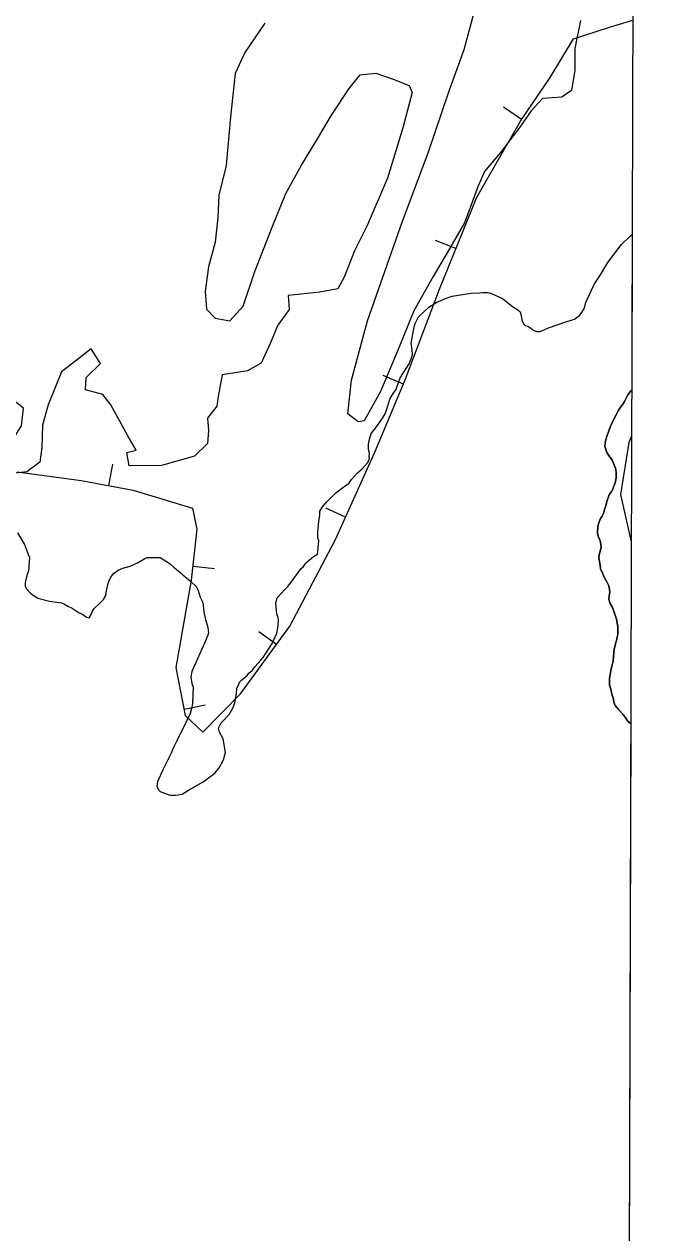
# Model space of a CAD drawing. Extents: x 3146026 to 3183936, y 897894 to 923344.
# Drawn here: x 3180911 to 3181637, y 910052 to 911438 of the extents above; entities that cross this region are included whole.
import ezdxf

# ---------------------------------------------------------------- set-up
doc = ezdxf.new("R2010")
doc.units = 0
for name, color, linetype in [('V-BORW-LINE', 7, 'Continuous'), ('V-GRID-FRAM', 7, 'Continuous'), ('V-SITE-VEGE', 7, 'Continuous'), ('V-TOPO-SHOR', 7, 'Continuous')]:
    doc.layers.add(name, color=color, linetype=linetype)

msp = doc.modelspace()

# ---------------------------------------------------------------- linework, layer by layer
at = {"layer": 'V-BORW-LINE'}
for p, q in [((3181481.8, 911328.7), (3181461.1, 911342.7)), ((3181406.3, 911180.6), (3181383.1, 911190)), ((3181346.1, 911025.3), (3181323, 911035)), ((3181008, 910908.7), (3181012.7, 910933.3)), ((3181279.8, 910872.4), (3181257, 910882.7)), ((3181606.4, 910849.8), (3181607.6, 910850.1)), ((3181104.5, 910816.3), (3181129.3, 910813.7)), ((3181200.3, 910726.4), (3181180.1, 910741.2)), ((3181094.4, 910652.3), (3181118.9, 910657.2))]:
    msp.add_line(p, q, dxfattribs=at)
for points in [[(3181541.3, 911421.2), (3181582.6, 911434.5)], [(3181582.6, 911434.5), (3181609.3, 911442.5)], [(3181514.4, 911376.8), (3181541.3, 911421.2)], [(3181480.6, 911326.9), (3181514.4, 911376.8)], [(3181430.2, 911239.6), (3181480.6, 911326.9)], [(3181387.5, 911134.1), (3181430.2, 911239.6)], [(3181348.1, 911030.2), (3181387.5, 911134.1)], [(3181313.2, 910947), (3181348.1, 911030.2)], [(3181604.7, 910958.3), (3181595.4, 910898.7)], [(3181608, 910965.5), (3181604.7, 910958.3)], [(3181268.3, 910846.8), (3181313.2, 910947)], [(3180903, 910924.7), (3180976.2, 910914.8)], [(3180976.2, 910914.8), (3181035.9, 910903.4)], [(3181035.9, 910903.4), (3181103.9, 910882.7)], [(3181595.4, 910898.7), (3181607.6, 910844.4)], [(3181103.9, 910882.7), (3181109, 910858.9)], [(3181109, 910858.9), (3181102.7, 910800.2)], [(3181215.7, 910747.4), (3181268.3, 910846.8)], [(3181102.7, 910800.2), (3181084.9, 910700.2)], [(3181159, 910670), (3181215.7, 910747.4)], [(3181084.9, 910700.2), (3181095.8, 910645.2)], [(3181115.8, 910626), (3181159, 910670)], [(3181095.8, 910645.2), (3181115.8, 910626)]]:
    msp.add_lwpolyline(points, dxfattribs=at)
at = {"layer": 'V-GRID-FRAM'}
msp.add_lwpolyline([(3150311.9, 921563.1), (3181637, 921462.9), (3181586.7, 903274.3), (3150245.8, 903374.5), (3150311.9, 921563.1)], dxfattribs=at)
at = {"layer": 'V-SITE-VEGE'}
for p, q in [((3181596.6, 911185.3), (3181605.8, 911194.6)), ((3181605.8, 911194.6), (3181608.6, 911196.7)), ((3181608.6, 911196.7), (3181608.1, 911018.5)), ((3181580.9, 911164.6), (3181596.6, 911185.3)), ((3181572.2, 911150.7), (3181578.3, 911161)), ((3181578.3, 911161), (3181580.9, 911164.6)), ((3181561.6, 911132.1), (3181565.6, 911140.4)), ((3181565.6, 911140.4), (3181572.2, 911150.7)), ((3181384.6, 911119.1), (3181396.3, 911124.3)), ((3181396.3, 911124.3), (3181402, 911125.9)), ((3181402, 911125.9), (3181424, 911129.6)), ((3181424, 911129.6), (3181433.8, 911129.7)), ((3181433.8, 911129.7), (3181436.8, 911130.2)), ((3181436.8, 911130.2), (3181443, 911130.3)), ((3181443, 911130.3), (3181447.1, 911129.3)), ((3181447.1, 911129.3), (3181460, 911123.2)), ((3181555.5, 911118.7), (3181561.6, 911132.1)), ((3181363.6, 911102.5), (3181375.3, 911113.4)), ((3181375.3, 911113.4), (3181384.6, 911119.1)), ((3181460, 911123.2), (3181469.3, 911115.6)), ((3181469.3, 911115.6), (3181471.3, 911114.1)), ((3181471.3, 911114.1), (3181477.5, 911110.5)), ((3181477.5, 911110.5), (3181480.1, 911108)), ((3181551, 911107.4), (3181553.5, 911112.1)), ((3181553.5, 911112.1), (3181555.5, 911118.7)), ((3181359.6, 911094.8), (3181363.6, 911102.5)), ((3181480.1, 911108), (3181481.7, 911102.3)), ((3181481.7, 911102.3), (3181482.2, 911098.2)), ((3181482.2, 911098.2), (3181484.3, 911094.1)), ((3181512.6, 911089.7), (3181533.6, 911097)), ((3181533.6, 911097), (3181542.3, 911099.7)), ((3181542.3, 911099.7), (3181548.4, 911103.8)), ((3181548.4, 911103.8), (3181551, 911107.4)), ((3181357.1, 911082.4), (3181358.1, 911089.1)), ((3181358.1, 911089.1), (3181359.6, 911094.8)), ((3181484.3, 911094.1), (3181486.4, 911092.6)), ((3181486.4, 911092.6), (3181489, 911091.6)), ((3181489, 911091.6), (3181493.6, 911088.5)), ((3181493.6, 911088.5), (3181495.2, 911087)), ((3181495.2, 911087), (3181499.3, 911085.5)), ((3181499.3, 911085.5), (3181502.9, 911085.5)), ((3181502.9, 911085.5), (3181505.9, 911086.6)), ((3181505.9, 911086.6), (3181512.6, 911089.7)), ((3181355.1, 911071.6), (3181356.1, 911078.3)), ((3181356.2, 911065), (3181355.1, 911071.6)), ((3181356.1, 911078.3), (3181357.1, 911082.4)), ((3181355.2, 911054.2), (3181356.7, 911058.8)), ((3181356.7, 911058.8), (3181356.2, 911065)), ((3181342.5, 911032.5), (3181352.7, 911048.5)), ((3181352.7, 911048.5), (3181355.2, 911054.2)), ((3181338.5, 911021.7), (3181342.5, 911032.5)), ((3181330.4, 911007.8), (3181334.5, 911014.5)), ((3181334.5, 911014.5), (3181338, 911019.7)), ((3181338, 911019.7), (3181338.5, 911021.7)), ((3181605.1, 911014.9), (3181603.4, 911012.3)), ((3181607.2, 911017.6), (3181605.1, 911014.9)), ((3181608.1, 911018.5), (3181607.2, 911017.6)), ((3181326.9, 910996.5), (3181330.4, 911007.8)), ((3181597.8, 911002), (3181594.5, 910997.6)), ((3181600, 911005.2), (3181597.8, 911002)), ((3181601.7, 911009.1), (3181600, 911005.2)), ((3181603.4, 911012.3), (3181601.7, 911009.1)), ((3181317.8, 910980), (3181322.3, 910986.2)), ((3181322.3, 910986.2), (3181324.9, 910990.3)), ((3181324.9, 910990.3), (3181326.4, 910994.4)), ((3181326.4, 910994.4), (3181326.9, 910996.5)), ((3181590.4, 910989.8), (3181586.5, 910982.7)), ((3181592.5, 910994.4), (3181590.4, 910989.8)), ((3181594.5, 910997.6), (3181592.5, 910994.4)), ((3181309.1, 910968.6), (3181314.2, 910974.8)), ((3181314.2, 910974.8), (3181317.8, 910980)), ((3181583.4, 910975.9), (3181579.8, 910966.3)), ((3181586.5, 910982.7), (3181583.4, 910975.9)), ((3181306.1, 910956.3), (3181307.1, 910962)), ((3181307.1, 910962), (3181309.1, 910968.6)), ((3181578.2, 910960), (3181577.3, 910953.9)), ((3181579.8, 910966.3), (3181578.2, 910960)), ((3181306.2, 910950.1), (3181306.1, 910956.3)), ((3181307.2, 910946), (3181306.2, 910950.1)), ((3181306.7, 910941.9), (3181307.2, 910946)), ((3181577.3, 910953.9), (3181579.5, 910946.6)), ((3181579.5, 910946.6), (3181582, 910943.2)), ((3181298.6, 910928), (3181305.2, 910935.3)), ((3181305.2, 910935.3), (3181307.3, 910939.9)), ((3181307.3, 910939.9), (3181306.7, 910941.9)), ((3181582, 910943.2), (3181585.9, 910937.2)), ((3181585.9, 910937.2), (3181590.1, 910927.7)), ((3181286.4, 910915.6), (3181293.5, 910923.4)), ((3181293.5, 910923.4), (3181298.6, 910928)), ((3181590.4, 910918.2), (3181589.7, 910912.9)), ((3181590.1, 910927.7), (3181590.4, 910922.9)), ((3181590.4, 910922.9), (3181590.4, 910918.2)), ((3181268.5, 910900.6), (3181275.2, 910905.3)), ((3181275.2, 910905.3), (3181280.3, 910909.4)), ((3181280.3, 910909.4), (3181283.8, 910911.5)), ((3181283.8, 910912), (3181286.4, 910915.6)), ((3181283.8, 910911.5), (3181283.8, 910912)), ((3181586.1, 910903.8), (3181584.7, 910901.2)), ((3181589.7, 910912.9), (3181586.1, 910903.8)), ((3181253.2, 910884.6), (3181258.3, 910890.3)), ((3181258.3, 910890.3), (3181268.5, 910900.6)), ((3181579.4, 910890.4), (3181578.5, 910885.5)), ((3181582.3, 910898), (3181579.4, 910890.4)), ((3181584.7, 910901.2), (3181582.3, 910898)), ((3181250.2, 910879.4), (3181253.2, 910884.6)), ((3181250.2, 910874.3), (3181250.2, 910879.4)), ((3181576.1, 910878.2), (3181574.2, 910873.8)), ((3181577.3, 910882.4), (3181576.1, 910878.2)), ((3181578.5, 910885.5), (3181577.3, 910882.4)), ((3181247.8, 910855.3), (3181249.2, 910868.1)), ((3181249.2, 910868.1), (3181250.2, 910874.3)), ((3181569.1, 910862.1), (3181569, 910854.3)), ((3181570.3, 910866), (3181569.1, 910862.1)), ((3181572.2, 910870.9), (3181570.3, 910866)), ((3181574.2, 910873.8), (3181572.2, 910870.9)), ((3180903.3, 910854.4), (3180911.1, 910841.1)), ((3181247.8, 910848.6), (3181247.8, 910855.3)), ((3181248.9, 910845.5), (3181247.8, 910848.6)), ((3181569, 910854.3), (3181569.7, 910850.9)), ((3181569.7, 910850.9), (3181572.2, 910844.4)), ((3180911.1, 910841.1), (3180913.7, 910835)), ((3180913.7, 910835), (3180914.8, 910831.9)), ((3181247.9, 910832.7), (3181248.4, 910837.3)), ((3181248.4, 910837.3), (3181248.9, 910845.5)), ((3181573, 910837.6), (3181570.8, 910829.3)), ((3181572.2, 910844.4), (3181573, 910837.6)), ((3180914.8, 910831.9), (3180915.3, 910829.8)), ((3180915.3, 910829.8), (3180916.9, 910826.3)), ((3180916.9, 910826.3), (3180915.9, 910810.8)), ((3181032.4, 910816.3), (3181041.7, 910820.5)), ((3181041.7, 910820.5), (3181049.3, 910825.1)), ((3181049.3, 910825.1), (3181051.9, 910826.2)), ((3181051.9, 910826.2), (3181066.8, 910826.3)), ((3181066.8, 910826.3), (3181078.6, 910819.2)), ((3181231.6, 910816.1), (3181234.2, 910819.8)), ((3181234.2, 910819.8), (3181235.7, 910821.3)), ((3181235.7, 910821.3), (3181242.9, 910827.5)), ((3181242.9, 910827.5), (3181247.5, 910830.1)), ((3181247.5, 910830.1), (3181247.9, 910832.7)), ((3181570.8, 910829.3), (3181570.4, 910825.9)), ((3181570.4, 910825.9), (3181571.9, 910817.4)), ((3180914.4, 910807.2), (3180911.9, 910797.5)), ((3180915.9, 910810.8), (3180914.4, 910807.2)), ((3181010.5, 910803.8), (3181013.5, 910807.9)), ((3181013.5, 910807.9), (3181018.6, 910811.6)), ((3181018.6, 910811.6), (3181024.2, 910814.2)), ((3181024.2, 910814.2), (3181032.4, 910816.3)), ((3181078.6, 910819.2), (3181082.8, 910815.1)), ((3181082.8, 910815.1), (3181087.9, 910810.5)), ((3181087.9, 910810.5), (3181091.5, 910808)), ((3181091.5, 910808), (3181093.1, 910806.4)), ((3181093.1, 910806.4), (3181101.9, 910799.3)), ((3181220.4, 910802.2), (3181228.6, 910813.6)), ((3181228.6, 910813.6), (3181231.6, 910816.1)), ((3181571.9, 910817.4), (3181572.4, 910813.2)), ((3181572.4, 910813.2), (3181574.9, 910807.4)), ((3181574.9, 910807.4), (3181576.6, 910803.8)), ((3180911.9, 910797.5), (3180912, 910793.9)), ((3180912, 910793.9), (3180913, 910790.8)), ((3181005.4, 910787.9), (3181007.4, 910796.6)), ((3181007.4, 910796.6), (3181008.4, 910799.7)), ((3181008.4, 910799.7), (3181010.5, 910803.8)), ((3181101.9, 910799.3), (3181108.1, 910793.2)), ((3181108.1, 910793.2), (3181110.7, 910788.6)), ((3181209.2, 910788.8), (3181213.8, 910793.4)), ((3181213.8, 910793.4), (3181220.4, 910802.2)), ((3181576.6, 910803.8), (3181580.1, 910797.7)), ((3181580.1, 910797.7), (3181582, 910793.6)), ((3181582, 910793.6), (3181582.8, 910789.9)), ((3180913, 910790.8), (3180918.7, 910784.7)), ((3180918.7, 910784.7), (3180926.4, 910779.6)), ((3180926.4, 910779.6), (3180939.8, 910776.1)), ((3180997.8, 910773.9), (3181001.9, 910778.1)), ((3181001.9, 910778.1), (3181004.4, 910782.7)), ((3181004.4, 910782.7), (3181005.4, 910787.9)), ((3181110.7, 910788.6), (3181112.8, 910780.9)), ((3181112.8, 910780.9), (3181115.9, 910774.8)), ((3181199.6, 910774.3), (3181201.1, 910780)), ((3181201.1, 910780), (3181206.2, 910785.2)), ((3181206.2, 910785.2), (3181209.2, 910788.8)), ((3181582.4, 910782.4), (3181581.9, 910778.5)), ((3181581.9, 910778.5), (3181583.6, 910773.6)), ((3181583.1, 910786), (3181582.4, 910782.4)), ((3181582.8, 910789.9), (3181583.1, 910786)), ((3180939.8, 910776.1), (3180948.5, 910775.1)), ((3180948.5, 910775.1), (3180953.7, 910774.1)), ((3180953.7, 910774.1), (3180957.3, 910772.6)), ((3180957.3, 910772.6), (3180960.9, 910770.6)), ((3180960.9, 910770.6), (3180966, 910768.1)), ((3180966, 910768.1), (3180973.8, 910763)), ((3180987.7, 910761), (3180989.2, 910764.6)), ((3180989.2, 910764.6), (3180991.2, 910767.7)), ((3180991.2, 910767.7), (3180997.8, 910773.9)), ((3181115.9, 910774.8), (3181117, 910764)), ((3181117, 910764), (3181118.6, 910756.8)), ((3181200.7, 910761.5), (3181199.6, 910774.3)), ((3181583.6, 910773.6), (3181585.9, 910768.8)), ((3181585.9, 910768.8), (3181588.3, 910762.5)), ((3180973.8, 910763), (3180976.9, 910761.5)), ((3180976.9, 910761.5), (3180982.5, 910757.9)), ((3180982.5, 910757.9), (3180985.6, 910756.9)), ((3180985.6, 910756.9), (3180987.7, 910761)), ((3181118.6, 910756.8), (3181121.8, 910746.1)), ((3181202.3, 910757.4), (3181200.7, 910761.5)), ((3181201.8, 910745.1), (3181202.8, 910753.8)), ((3181202.8, 910753.8), (3181202.3, 910757.4)), ((3181588.3, 910762.5), (3181590.8, 910755.7)), ((3181590.8, 910755.7), (3181591.6, 910751.5)), ((3181591.6, 910751.5), (3181592.1, 910746.2)), ((3181121.8, 910737.3), (3181117.8, 910728.1)), ((3181121.8, 910746.1), (3181122.3, 910739.9)), ((3181122.3, 910739.9), (3181121.8, 910737.3)), ((3181195.3, 910727.6), (3181200.9, 910739.4)), ((3181200.9, 910739.4), (3181201.8, 910745.1)), ((3181592.2, 910738.2), (3181590.7, 910731.1)), ((3181592.1, 910746.2), (3181592.2, 910738.2)), ((3181117.8, 910728.1), (3181103.1, 910695.6)), ((3181185.1, 910711.6), (3181195.3, 910727.6)), ((3181589.6, 910727.2), (3181588.1, 910720.9)), ((3181590.7, 910731.1), (3181589.6, 910727.2)), ((3181176, 910701.3), (3181182.6, 910708.5)), ((3181182.6, 910708.5), (3181185.1, 910711.6)), ((3181587.7, 910717.2), (3181587, 910707.5)), ((3181588.1, 910720.9), (3181587.7, 910717.2)), ((3181103.1, 910695.6), (3181102.1, 910689.5)), ((3181168.8, 910693.5), (3181172.9, 910697.1)), ((3181172.9, 910697.1), (3181176, 910701.3)), ((3181584.6, 910698.4), (3181582.8, 910688)), ((3181586.1, 910704.3), (3181584.6, 910698.4)), ((3181587, 910707.5), (3181586.1, 910704.3)), ((3181102.1, 910689.5), (3181103.2, 910681.8)), ((3181103.2, 910681.8), (3181104.8, 910677.7)), ((3181155.1, 910676), (3181157.1, 910681.1)), ((3181157.1, 910681.1), (3181158.1, 910683.2)), ((3181158.1, 910683.2), (3181160.7, 910685.8)), ((3181160.7, 910685.8), (3181166.8, 910690.9)), ((3181166.8, 910690.9), (3181168.8, 910693.5)), ((3181582.8, 910688), (3181582.6, 910684.6)), ((3181582.6, 910684.6), (3181582.8, 910680.2)), ((3181104.8, 910677.7), (3181103.9, 910658.7)), ((3181153.1, 910661.1), (3181154.6, 910670.8)), ((3181154.6, 910670.8), (3181155.1, 910676)), ((3181582.8, 910680.2), (3181584.6, 910673.6)), ((3181584.6, 910673.6), (3181585.3, 910669.5)), ((3181585.3, 910669.5), (3181587.1, 910663.7)), ((3181103.4, 910654.6), (3181101.4, 910647.3)), ((3181103.9, 910658.7), (3181103.4, 910654.6)), ((3181146.1, 910646.1), (3181150.6, 910654.4)), ((3181150.6, 910654.4), (3181153.1, 910661.1)), ((3181587.1, 910663.7), (3181587.8, 910660.5)), ((3181587.8, 910660.5), (3181589.3, 910656.6)), ((3181589.3, 910656.6), (3181592.8, 910652)), ((3181101.4, 910647.3), (3181093.8, 910631.4)), ((3181136.9, 910636.8), (3181146.1, 910646.1)), ((3181592.8, 910652), (3181598.2, 910646.2)), ((3181598.2, 910646.2), (3181601.4, 910642.1)), ((3181601.4, 910642.1), (3181603.3, 910639)), ((3181093.8, 910631.4), (3181089.2, 910622.6)), ((3181133.9, 910630.6), (3181136.9, 910636.8)), ((3181134.9, 910626), (3181133.9, 910630.6)), ((3181139.1, 910618.4), (3181134.9, 910626)), ((3181603.3, 910639), (3181606.5, 910636.3)), ((3181607.1, 910636.1), (3181603.6, 909387.1)), ((3181606.5, 910636.3), (3181607.1, 910636.1)), ((3181086.2, 910615.9), (3181082.2, 910608.2)), ((3181089.2, 910622.6), (3181086.2, 910615.9)), ((3181141.8, 910602.5), (3181139.1, 910618.4)), ((3181079.1, 910601), (3181070.5, 910583.5)), ((3181082.2, 910608.2), (3181079.1, 910601)), ((3181139.8, 910594.2), (3181141.3, 910599.9)), ((3181141.3, 910599.9), (3181141.8, 910602.5)), ((3181129.6, 910578.8), (3181134.7, 910584.9)), ((3181134.7, 910584.9), (3181139.8, 910594.2)), ((3181070.5, 910583.5), (3181064, 910569.1)), ((3181116.3, 910568.9), (3181129.6, 910578.8)), ((3181064, 910569.1), (3181063, 910563.9)), ((3181063, 910563.9), (3181065, 910559.8)), ((3181065, 910559.8), (3181067.1, 910557.8)), ((3181067.1, 910557.8), (3181077.9, 910553.7)), ((3181092.3, 910554.9), (3181099.4, 910559.5)), ((3181099.4, 910559.5), (3181116.3, 910568.9)), ((3181077.9, 910553.7), (3181084.6, 910553.8)), ((3181084.6, 910553.8), (3181090.2, 910554.3)), ((3181090.2, 910554.3), (3181092.3, 910554.9))]:
    msp.add_line(p, q, dxfattribs=at)
at = {"layer": 'V-TOPO-SHOR'}
for points in [[(3181301, 910983.2), (3181294.3, 910982), (3181282.5, 910991.1), (3181286.7, 911029.8), (3181305, 911097.7), (3181345.2, 911212.1), (3181374.5, 911290.3), (3181398.1, 911360.4), (3181416, 911408.9), (3181426.5, 911448.7)], [(3181187, 911439.2), (3181164.3, 911405.5), (3181153, 911381.3), (3181147.6, 911331.6), (3181142.7, 911275.9), (3181134.3, 911241.8), (3181133.1, 911216.2)], [(3181549.3, 911442.4), (3181543, 911410.1), (3181542.9, 911385.3), (3181539, 911361.8), (3181527.8, 911354.3), (3181505.9, 911352.8), (3181492.8, 911338.5), (3181479.9, 911320), (3181457.4, 911290.9), (3181439.2, 911269), (3181431.7, 911251.4), (3181416.2, 911210.2), (3181397.9, 911178.5), (3181380.2, 911148.7), (3181358.2, 911109.4), (3181340.2, 911064.8), (3181319.8, 911016.8), (3181301, 910983.2)], [(3181133.1, 911216.2), (3181130.2, 911187.9), (3181122.6, 911159.9), (3181118.6, 911131.7), (3181120.2, 911111.2), (3181130.1, 911100.8), (3181147, 911097.8), (3181162.3, 911114.5), (3181175.5, 911154.3), (3181195.4, 911205.1), (3181211.3, 911243.8), (3181229.3, 911276.2), (3181247.6, 911306.7), (3181263.6, 911333.7), (3181283.7, 911364.3), (3181296.3, 911380), (3181314.3, 911382), (3181334.2, 911375.1), (3181352.6, 911367.6), (3181356.1, 911359.7), (3181345.5, 911319.3)], [(3181345.5, 911319.3), (3181327.8, 911261.5), (3181304.7, 911207.1), (3181289.8, 911178.1), (3181278.2, 911147.7), (3181270.7, 911134.5), (3181250.3, 911130.7), (3181213.9, 911126.9), (3181214.9, 911110.7), (3181202.1, 911092.9), (3181193.1, 911071.7), (3181182.8, 911049.4), (3181167.1, 911040.4), (3181138.2, 911035.8), (3181133.5, 911011), (3181132.1, 910999.7), (3181121.3, 910986.1), (3181122.4, 910972), (3181121.4, 910957.1), (3181106.2, 910942.7), (3181068.4, 910931.8)], [(3181068.4, 910931.8), (3181031.5, 910931.6), (3181028.6, 910946.8), (3181039.3, 910949.5), (3181029.9, 910966), (3181010.5, 911001.5), (3181001.3, 911013.3), (3180981.4, 911018.8), (3180982.2, 911032.6), (3180998.5, 911048.9), (3180987.7, 911065.6), (3180965.2, 911048.2), (3180953.6, 911039.3), (3180938.5, 911001.3), (3180931.8, 910978), (3180931.3, 910952.5), (3180928.8, 910935.7)], [(3181590.1, 910927.7), (3181585.9, 910937.2), (3181582, 910943.2), (3181579.5, 910946.6), (3181577.3, 910953.9), (3181578.2, 910960), (3181579.8, 910966.3), (3181583.4, 910975.9), (3181586.5, 910982.7), (3181590.4, 910989.8), (3181592.5, 910994.4), (3181594.5, 910997.6), (3181597.8, 911002), (3181600, 911005.2), (3181601.7, 911009.1), (3181603.4, 911012.3), (3181605.1, 911014.9), (3181607.2, 911017.6), (3181608.1, 911018.5)], [(3180928.8, 910935.7), (3180913.8, 910924.6), (3180884.1, 910921), (3180860.4, 910917.6), (3180841.3, 910928.8), (3180822.9, 910938.3), (3180802, 910940.1), (3180788.3, 910950.8), (3180788, 910954.7), (3180812.2, 910961), (3180848.4, 910961), (3180870.5, 910955.5), (3180899.1, 910963.4), (3180907.8, 910977.4), (3180910, 910997.4), (3180892.1, 911011.7), (3180855.4, 911003.9), (3180825.9, 911001.4), (3180810, 911009.1)], [(3181607.1, 910636.1), (3181606.5, 910636.3), (3181603.3, 910639), (3181601.4, 910642.1), (3181598.2, 910646.2), (3181592.8, 910652), (3181589.3, 910656.6), (3181587.8, 910660.5), (3181587.1, 910663.7), (3181585.3, 910669.5), (3181584.6, 910673.6), (3181582.8, 910680.2), (3181582.6, 910684.6), (3181582.8, 910688), (3181584.6, 910698.4), (3181586.1, 910704.3), (3181587, 910707.5), (3181587.7, 910717.2), (3181588.1, 910720.9), (3181589.6, 910727.2), (3181590.7, 910731.1), (3181592.2, 910738.2), (3181592.1, 910746.2), (3181591.6, 910751.5), (3181590.8, 910755.7), (3181588.3, 910762.5), (3181585.9, 910768.8), (3181583.6, 910773.6), (3181581.9, 910778.5), (3181582.4, 910782.4), (3181583.1, 910786), (3181582.8, 910789.9), (3181582, 910793.6), (3181580.1, 910797.7), (3181576.6, 910803.8), (3181574.9, 910807.4), (3181572.4, 910813.2), (3181571.9, 910817.4), (3181570.4, 910825.9), (3181570.8, 910829.3), (3181573, 910837.6), (3181572.2, 910844.4), (3181569.7, 910850.9), (3181569, 910854.3), (3181569.1, 910862.1), (3181570.3, 910866), (3181572.2, 910870.9), (3181574.2, 910873.8), (3181576.1, 910878.2), (3181577.3, 910882.4), (3181578.5, 910885.5), (3181579.4, 910890.4), (3181582.3, 910898), (3181584.7, 910901.2), (3181586.1, 910903.8), (3181589.7, 910912.9), (3181590.4, 910918.2), (3181590.4, 910922.9), (3181590.1, 910927.7)]]:
    msp.add_lwpolyline(points, dxfattribs=at)

doc.saveas('drawing.dxf')
